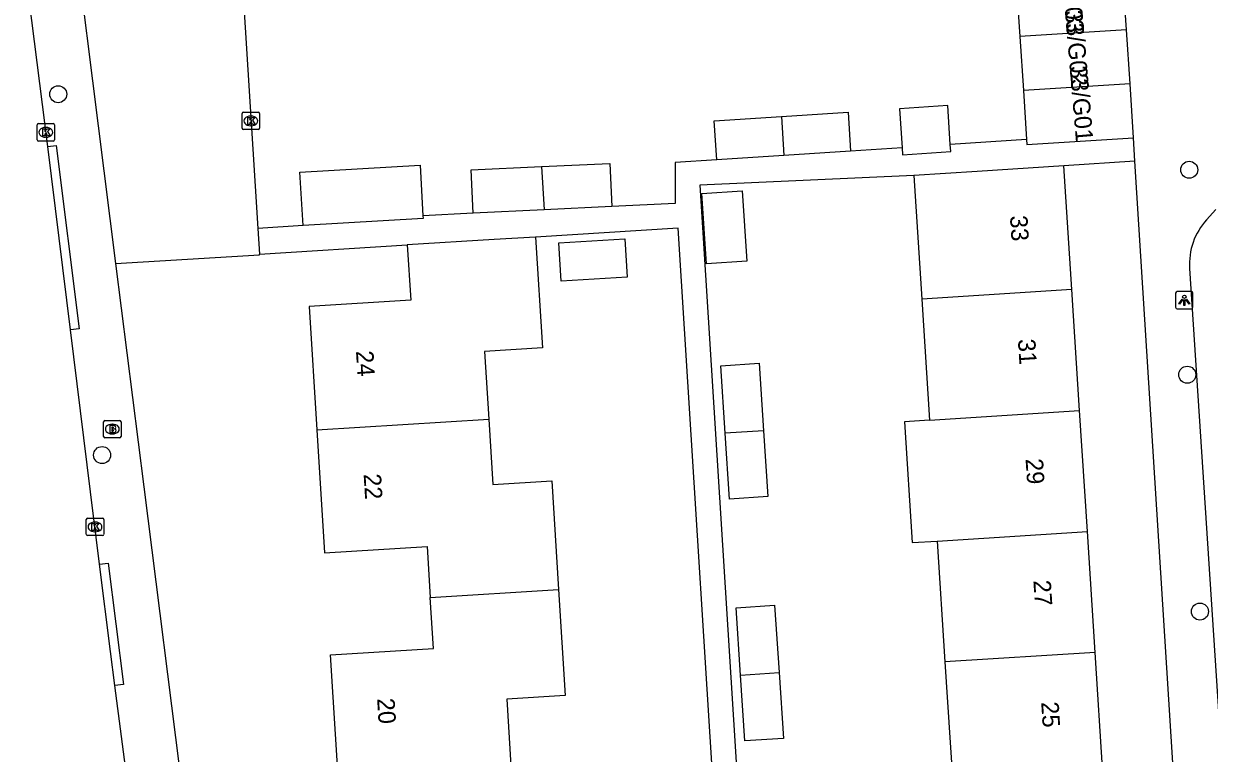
# Model space of a CAD drawing. Extents: x 159689 to 160786, y 387323 to 388339.
# Drawn here: x 160152.4 to 160220.6, y 388163.6 to 388205.5 of the extents above; entities that cross this region are included whole.
import ezdxf

# ---------------------------------------------------------------- set-up
doc = ezdxf.new("R2010")
doc.units = 0
for name, color, linetype in [('IMGEO_Boom', 7, 'Continuous'), ('IMGEO_Brandkraan', 7, 'Continuous'), ('IMGEO_Kolk', 7, 'Continuous'), ('IMGEO_Lichtpunt', 7, 'Continuous'), ('IMGEO_Pand', 7, 'Continuous'), ('IMGEO_Pand_nummerreeks', 7, 'Continuous'), ('IMGEO_Parkeervlak_open', 7, 'Continuous'), ('IMGEO_Rijbaan_lokaal_gesloten', 7, 'Continuous'), ('IMGEO_Voetpad_open', 7, 'Continuous')]:
    doc.layers.add(name, color=color, linetype=linetype)

msp = doc.modelspace()

# ---------------------------------------------------------------- linework, layer by layer
at = {"layer": 'IMGEO_Boom'}
for centre in [(160154.368, 388201.48), (160219.407, 388197.136), (160219.296, 388185.349), (160156.89, 388180.727), (160220.025, 388171.724)]:
    msp.add_circle(centre, 0.489, dxfattribs=at)
at = {"layer": 'IMGEO_Brandkraan'}
for p, q in [((160156.979, 388181.794), (160156.979, 388182.646)), ((160157.054, 388182.72), (160157.906, 388182.72)), ((160157.467, 388182.5), (160157.492, 388182.5)), ((160157.98, 388182.646), (160157.98, 388181.794)), ((160157.906, 388181.72), (160157.054, 388181.72)), ((160157.49, 388181.94), (160157.465, 388181.94))]:
    msp.add_line(p, q, dxfattribs=at)
for points in [[(160156.979, 388181.794), (160156.979, 388182.646)], [(160157.054, 388182.72), (160157.906, 388182.72)], [(160157.327, 388182.42), (160157.327, 388182.02), (160157.54, 388182.02)], [(160157.558, 388182.42), (160157.327, 388182.42)], [(160157.506, 388182.339), (160157.452, 388182.339), (160157.452, 388182.263)], [(160157.452, 388182.263), (160157.505, 388182.263)], [(160157.98, 388182.646), (160157.98, 388181.794)], [(160157.906, 388181.72), (160157.054, 388181.72)], [(160157.514, 388182.187), (160157.452, 388182.187), (160157.452, 388182.106)], [(160157.452, 388182.106), (160157.514, 388182.106)]]:
    msp.add_lwpolyline(points, dxfattribs=at)
for centre, radius, start, end in [((160157.056, 388182.644), 0.0765, 91.55205, 178.44795), ((160157.056, 388182.644), 0.0765, 91.55205, 178.44795), ((160157.507, 388182.301), 0.0379, 267.82845, 90.93552), ((160157.562, 388182.275), 0.145, 59.4692, 91.53667), ((160157.587, 388182.322), 0.0922, 285.51372, 58.15012), ((160157.592, 388182.13), 0.105, 301.31148, 78.98903), ((160157.904, 388182.644), 0.0765, 1.55205, 88.44795), ((160157.904, 388182.644), 0.0765, 1.55205, 88.44795), ((160157.056, 388181.796), 0.0765, 181.55205, 268.44795), ((160157.056, 388181.796), 0.0765, 181.55205, 268.44795), ((160157.515, 388182.146), 0.0404, 269.87594, 90.50774), ((160157.546, 388182.271), 0.251, 268.66757, 293.53466), ((160157.904, 388181.796), 0.0765, 271.55205, 358.44795), ((160157.904, 388181.796), 0.0765, 271.55205, 358.44795)]:
    msp.add_arc(centre, radius, start, end, dxfattribs=at)
for centre, major_axis, ratio, start_param, end_param in [((160157.466, 388182.22), (-0.387, 0.002), 0.722429, 4.712389, 7.853982), ((160157.491, 388182.22), (-0.39, 0.002), 0.717154, 1.570796, 4.712389)]:
    msp.add_ellipse(centre, major_axis=major_axis, ratio=ratio, start_param=start_param, end_param=end_param, dxfattribs=at)
at = {"layer": 'IMGEO_Kolk'}
for p, q in [((160164.947, 388199.518), (160164.947, 388200.37)), ((160165.022, 388200.444), (160165.874, 388200.444)), ((160165.435, 388200.224), (160165.46, 388200.224)), ((160165.948, 388200.37), (160165.948, 388199.518)), ((160153.158, 388198.861), (160153.158, 388199.713)), ((160153.233, 388199.787), (160154.085, 388199.787)), ((160153.646, 388199.567), (160153.671, 388199.567)), ((160154.159, 388199.713), (160154.159, 388198.861)), ((160165.874, 388199.444), (160165.022, 388199.444)), ((160165.458, 388199.664), (160165.433, 388199.664)), ((160154.085, 388198.787), (160153.233, 388198.787)), ((160153.669, 388199.007), (160153.644, 388199.007)), ((160155.983, 388176.167), (160155.983, 388177.019)), ((160156.058, 388177.093), (160156.91, 388177.093)), ((160156.471, 388176.873), (160156.496, 388176.873)), ((160156.984, 388177.019), (160156.984, 388176.167)), ((160156.494, 388176.313), (160156.469, 388176.313)), ((160156.91, 388176.093), (160156.058, 388176.093))]:
    msp.add_line(p, q, dxfattribs=at)
for points in [[(160164.947, 388199.518), (160164.947, 388200.37)], [(160165.022, 388200.444), (160165.874, 388200.444)], [(160165.268, 388200.144), (160165.391, 388200.144), (160165.391, 388199.993), (160165.521, 388200.144), (160165.685, 388200.144), (160165.539, 388199.993), (160165.692, 388199.744), (160165.54, 388199.744), (160165.455, 388199.908), (160165.391, 388199.841), (160165.391, 388199.744), (160165.268, 388199.744), (160165.268, 388200.144)], [(160165.948, 388200.37), (160165.948, 388199.518)], [(160153.158, 388198.861), (160153.158, 388199.713)], [(160153.233, 388199.787), (160154.085, 388199.787)], [(160153.479, 388199.487), (160153.602, 388199.487), (160153.602, 388199.336), (160153.732, 388199.487), (160153.896, 388199.487), (160153.75, 388199.336), (160153.903, 388199.087), (160153.751, 388199.087), (160153.666, 388199.251), (160153.602, 388199.184), (160153.602, 388199.087), (160153.479, 388199.087), (160153.479, 388199.487)], [(160154.159, 388199.713), (160154.159, 388198.861)], [(160165.874, 388199.444), (160165.022, 388199.444)], [(160154.085, 388198.787), (160153.233, 388198.787)], [(160155.983, 388176.167), (160155.983, 388177.019)], [(160156.058, 388177.093), (160156.91, 388177.093)], [(160156.304, 388176.793), (160156.427, 388176.793), (160156.427, 388176.642), (160156.557, 388176.793), (160156.721, 388176.793), (160156.575, 388176.642), (160156.728, 388176.393), (160156.576, 388176.393), (160156.491, 388176.557), (160156.427, 388176.49), (160156.427, 388176.393), (160156.304, 388176.393), (160156.304, 388176.793)], [(160156.984, 388177.019), (160156.984, 388176.167)], [(160156.91, 388176.093), (160156.058, 388176.093)]]:
    msp.add_lwpolyline(points, dxfattribs=at)
for centre, start, end in [((160165.024, 388200.368), 91.55205, 178.44795), ((160165.024, 388200.368), 91.55205, 178.44795), ((160165.872, 388200.368), 1.55205, 88.44795), ((160165.872, 388200.368), 1.55205, 88.44795), ((160153.235, 388199.711), 91.55205, 178.44795), ((160153.235, 388199.711), 91.55205, 178.44795), ((160154.083, 388199.711), 1.55205, 88.44795), ((160154.083, 388199.711), 1.55205, 88.44795), ((160165.024, 388199.52), 181.55205, 268.44795), ((160165.024, 388199.52), 181.55205, 268.44795), ((160165.872, 388199.52), 271.55205, 358.44795), ((160165.872, 388199.52), 271.55205, 358.44795), ((160153.235, 388198.863), 181.55205, 268.44795), ((160153.235, 388198.863), 181.55205, 268.44795), ((160154.083, 388198.863), 271.55205, 358.44795), ((160154.083, 388198.863), 271.55205, 358.44795), ((160156.06, 388177.017), 91.55205, 178.44795), ((160156.06, 388177.017), 91.55205, 178.44795), ((160156.908, 388177.017), 1.55205, 88.44795), ((160156.908, 388177.017), 1.55205, 88.44795), ((160156.06, 388176.169), 181.55205, 268.44795), ((160156.06, 388176.169), 181.55205, 268.44795), ((160156.908, 388176.169), 271.55205, 358.44795), ((160156.908, 388176.169), 271.55205, 358.44795)]:
    msp.add_arc(centre, 0.0765, start, end, dxfattribs=at)
for centre, major_axis, ratio, start_param, end_param in [((160165.434, 388199.944), (-0.387, 0.002), 0.722429, 4.712389, 7.853982), ((160165.459, 388199.944), (-0.39, 0.002), 0.717154, 1.570796, 4.712389), ((160153.645, 388199.287), (-0.387, 0.002), 0.722429, 4.712389, 7.853982), ((160153.67, 388199.287), (-0.39, 0.002), 0.717154, 1.570796, 4.712389), ((160156.47, 388176.593), (-0.387, 0.002), 0.722429, 4.712389, 7.853982), ((160156.495, 388176.593), (-0.39, 0.002), 0.717154, 1.570796, 4.712389)]:
    msp.add_ellipse(centre, major_axis=major_axis, ratio=ratio, start_param=start_param, end_param=end_param, dxfattribs=at)
at = {"layer": 'IMGEO_Lichtpunt'}
for p, q in [((160218.627, 388190.032), (160218.627, 388189.225)), ((160218.627, 388190.032), (160218.627, 388189.225)), ((160219.529, 388190.127), (160218.721, 388190.127)), ((160219.529, 388190.127), (160218.721, 388190.127)), ((160219.623, 388189.225), (160219.623, 388190.032)), ((160219.623, 388189.225), (160219.623, 388190.032)), ((160218.721, 388189.131), (160219.529, 388189.131)), ((160218.721, 388189.131), (160219.529, 388189.131))]:
    msp.add_line(p, q, dxfattribs=at)
for points in [[(160219.001, 388189.696), (160219.04, 388189.668), (160218.852, 388189.406), (160218.814, 388189.433), (160219.001, 388189.696)], [(160219.103, 388189.648), (160219.15, 388189.648), (160219.15, 388189.326), (160219.103, 388189.326), (160219.103, 388189.648)], [(160219.213, 388189.668), (160219.251, 388189.695), (160219.438, 388189.433), (160219.399, 388189.405), (160219.213, 388189.668)]]:
    msp.add_lwpolyline(points, dxfattribs=at)
msp.add_circle((160219.126, 388189.83), 0.0994, dxfattribs=at)
for centre, start, end in [((160218.721, 388190.032), 90, 180), ((160218.721, 388190.032), 90, 180), ((160219.529, 388190.032), 0, 90), ((160219.529, 388190.032), 0, 90), ((160218.721, 388189.225), 180, 270), ((160218.721, 388189.225), 180, 270), ((160219.529, 388189.225), 270, 0), ((160219.529, 388189.225), 270, 360)]:
    msp.add_arc(centre, 0.0946, start, end, dxfattribs=at)
at = {"layer": 'IMGEO_Pand'}
for points in [[(160215.799, 388205.19), (160215.598, 388208.296)], [(160209.455, 388207.914), (160209.662, 388204.808)], [(160215.799, 388205.19), (160209.662, 388204.808)], [(160209.662, 388204.808), (160209.868, 388201.702)], [(160216.001, 388202.083), (160215.799, 388205.19)], [(160216.001, 388202.083), (160209.868, 388201.702)], [(160216.202, 388198.977), (160216.001, 388202.083)], [(160209.868, 388201.702), (160210.056, 388198.878)], [(160205.666, 388198.585), (160205.523, 388200.821), (160202.75, 388200.644), (160202.894, 388198.4)], [(160192.241, 388197.702), (160192.095, 388199.945), (160195.956, 388200.196)], [(160195.956, 388200.196), (160199.788, 388200.445), (160199.934, 388198.203)], [(160195.956, 388200.196), (160196.095, 388197.953)], [(160210.056, 388198.878), (160210.075, 388198.597), (160216.202, 388198.977)], [(160196.095, 388197.953), (160192.241, 388197.702)], [(160199.934, 388198.203), (160196.095, 388197.953)], [(160202.894, 388198.4), (160202.92, 388197.999), (160205.692, 388198.176), (160205.666, 388198.585)], [(160168.445, 388193.926), (160168.268, 388196.993), (160175.175, 388197.392), (160175.344, 388194.48)], [(160178.228, 388194.647), (160178.111, 388197.127), (160182.157, 388197.317)], [(160182.157, 388197.317), (160186.085, 388197.502), (160186.202, 388195.023)], [(160182.157, 388197.317), (160182.311, 388194.839)], [(160212.199, 388197.364), (160207.21, 388197.044), (160203.564, 388196.81)], [(160212.656, 388190.246), (160212.199, 388197.364)], [(160203.564, 388196.81), (160204.021, 388189.692)], [(160191.379, 388195.773), (160193.698, 388195.924), (160193.962, 388191.873), (160191.643, 388191.722), (160191.379, 388195.773)], [(160182.311, 388194.839), (160178.228, 388194.647)], [(160186.202, 388195.023), (160182.311, 388194.839)], [(160175.344, 388194.48), (160175.353, 388194.325), (160168.445, 388193.926)], [(160181.81, 388193.267), (160179.43, 388193.119), (160174.439, 388192.808)], [(160181.81, 388193.267), (160182.207, 388186.888), (160178.884, 388186.681), (160179.126, 388182.796)], [(160183.284, 388190.728), (160183.147, 388192.929), (160186.95, 388193.166), (160187.087, 388190.964), (160183.284, 388190.728)], [(160174.439, 388192.808), (160174.637, 388189.629), (160168.804, 388189.266), (160169.245, 388182.182)], [(160212.656, 388190.246), (160204.021, 388189.692)], [(160213.103, 388183.291), (160212.656, 388190.246)], [(160204.021, 388189.692), (160204.468, 388182.737)], [(160192.715, 388181.983), (160192.462, 388185.858), (160194.673, 388186.003), (160194.926, 388182.125)], [(160204.468, 388182.737), (160213.103, 388183.291)], [(160213.549, 388176.335), (160213.103, 388183.291)], [(160169.245, 388182.182), (160179.126, 388182.796)], [(160179.126, 388182.796), (160179.36, 388179.027), (160182.755, 388179.238), (160183.143, 388173)], [(160204.468, 388182.737), (160203.032, 388182.645), (160203.478, 388175.689), (160204.914, 388175.781)], [(160169.245, 388182.182), (160169.685, 388175.102), (160175.579, 388175.468), (160175.761, 388172.54)], [(160194.926, 388182.125), (160195.173, 388178.341), (160192.962, 388178.197), (160192.715, 388181.983)], [(160194.926, 388182.125), (160192.715, 388181.983)], [(160204.914, 388175.781), (160213.549, 388176.335)], [(160213.996, 388169.379), (160213.549, 388176.335)], [(160204.914, 388175.781), (160205.361, 388168.825)], [(160175.761, 388172.54), (160183.143, 388173)], [(160183.143, 388173), (160183.523, 388166.903), (160180.166, 388166.694), (160180.404, 388162.863)], [(160170.46, 388162.245), (160170.024, 388169.24), (160175.943, 388169.609), (160175.761, 388172.54)], [(160193.608, 388168.071), (160193.355, 388171.946), (160195.566, 388172.091), (160195.819, 388168.213)], [(160213.996, 388169.379), (160205.361, 388168.825)], [(160214.442, 388162.424), (160213.996, 388169.379)], [(160205.361, 388168.825), (160205.807, 388161.87)], [(160195.819, 388168.213), (160196.066, 388164.429), (160193.855, 388164.285), (160193.608, 388168.071)], [(160193.608, 388168.071), (160195.819, 388168.213)]]:
    msp.add_lwpolyline(points, dxfattribs=at)
at = {"layer": 'IMGEO_Parkeervlak_open'}
for points in [[(160164.248, 388219.017), (160165.847, 388193.762)], [(160157.662, 388191.738), (160165.943, 388192.239), (160165.941, 388192.271)]]:
    msp.add_lwpolyline(points, dxfattribs=at)
at = {"layer": 'IMGEO_Rijbaan_lokaal_gesloten'}
for points in [[(160153.761, 388198.469), (160152.383, 388209.352)], [(160155.074, 388187.921), (160153.761, 388198.469)], [(160156.75, 388174.448), (160156.232, 388178.611), (160155.074, 388187.921)], [(160157.629, 388167.465), (160157.374, 388169.435), (160156.75, 388174.448)], [(160159.264, 388154.85), (160157.629, 388167.465)]]:
    msp.add_lwpolyline(points, dxfattribs=at)
at = {"layer": 'IMGEO_Voetpad_open'}
for points in [[(160154.348, 388218.095), (160157.662, 388191.738)], [(160210.056, 388198.878), (160205.666, 388198.585)], [(160216.287, 388197.621), (160216.202, 388198.977)], [(160153.761, 388198.469), (160154.257, 388198.525), (160155.57, 388187.977), (160155.074, 388187.921)], [(160202.894, 388198.4), (160199.934, 388198.203)], [(160192.241, 388197.702), (160189.84, 388197.546), (160189.84, 388195.195), (160186.202, 388195.023)], [(160216.287, 388197.621), (160212.199, 388197.364)], [(160220.316, 388133.584), (160216.287, 388197.621)], [(160203.564, 388196.81), (160191.269, 388196.245), (160195.306, 388132.01), (160220.316, 388133.584)], [(160178.228, 388194.647), (160175.344, 388194.48)], [(160220.936, 388194.846), (160220.404, 388194.259)], [(160168.445, 388193.926), (160165.847, 388193.762)], [(160165.847, 388193.762), (160165.941, 388192.271)], [(160197.779, 388070.357), (160190.01, 388193.783), (160181.81, 388193.267)], [(160165.941, 388192.271), (160174.439, 388192.808)], [(160157.662, 388191.738), (160159.285, 388178.9), (160172.985, 388070.553)], [(160219.429, 388191.461), (160220.801, 388170.376), (160223.934, 388122.727), (160226.665, 388079.521)], [(160156.75, 388174.448), (160157.246, 388174.505), (160158.125, 388167.522), (160157.629, 388167.465)]]:
    msp.add_lwpolyline(points, dxfattribs=at)
msp.add_arc((160223.215, 388191.711), 3.794, 137.80201, 183.77486, dxfattribs=at)

# ---------------------------------------------------------------- texts
at = {"layer": 'IMGEO_Pand_nummerreeks'}
for s, rotation, p in [('33/G03', 274.82771, (160211.999, 388209.351)), ('33/G02', 274.82771, (160212.259, 388206.274)), ('33/G01', 274.82982, (160212.529, 388203.075)), ('33', 273.67348, (160209.097, 388194.482)), ('31', 273.67348, (160209.553, 388187.379)), ('24', 273.55921, (160171.489, 388186.706)), ('29', 273.67348, (160209.995, 388180.499)), ('22', 273.55921, (160171.929, 388179.627)), ('27', 273.67348, (160210.444, 388173.507)), ('20', 273.56282, (160172.705, 388166.721)), ('25', 273.67348, (160210.893, 388166.515))]:
    msp.add_text(s, height=1, rotation=rotation, dxfattribs=at).set_placement(p)

doc.saveas('drawing.dxf')
